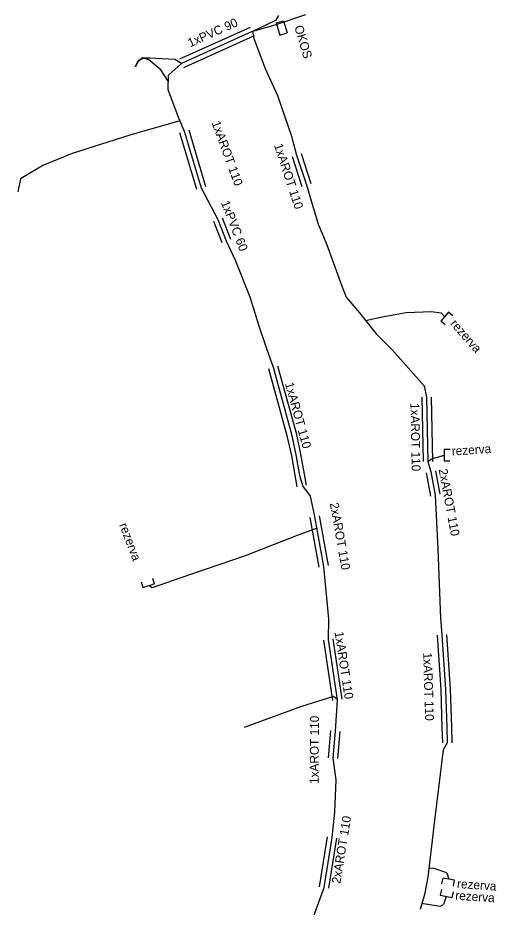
# Model space of a CAD drawing. Extents: x -651943 to -618711, y -1138561 to -1100552.
# Drawn here: x -649660.6 to -649620, y -1111655.5 to -1111579.9 of the extents above; entities that cross this region are included whole.
import ezdxf

# ---------------------------------------------------------------- set-up
doc = ezdxf.new("R2010")
doc.units = 0
doc.layers.add('KT trasa', color=7, linetype='Continuous')
doc.layers.add('KT zařízení', color=7, linetype='Continuous')

# ---------------------------------------------------------------- blocks, each defined once
blk = doc.blocks.new('TVREZ')
at = {"layer": 'KT zařízení'}
for p, q in [((-0.05, 0.05), (0, 0.05)), ((0, -0.05), (0, 0.05)), ((-0.05, -0.05), (0, -0.05))]:
    blk.add_line(p, q, dxfattribs=at)

msp = doc.modelspace()

# ---------------------------------------------------------------- linework, layer by layer
at = {"layer": 'KT trasa'}
for p, q in [((-649636.21, -1111579.64), (-649638.81, -1111580.53)), ((-649638.49, -1111579.69), (-649638.76, -1111580.11)), ((-649638.76, -1111580.11), (-649640.71, -1111581.07)), ((-649640.73, -1111581.07), (-649646.73, -1111583.77)), ((-649640.71, -1111581.07), (-649640.73, -1111581.07)), ((-649638.81, -1111580.53), (-649640.71, -1111581.07)), ((-649640.71, -1111581.07), (-649640.59, -1111581.66)), ((-649640.59, -1111581.66), (-649639.62, -1111584.21)), ((-649649.93, -1111583.31), (-649650.38, -1111583.51)), ((-649649.45, -1111583.31), (-649649.93, -1111583.31)), ((-649648.48, -1111584.31), (-649649.49, -1111583.45)), ((-649647.28, -1111583.44), (-649649.45, -1111583.31)), ((-649646.73, -1111583.77), (-649647.28, -1111583.44)), ((-649650.38, -1111583.51), (-649650.62, -1111584.05)), ((-649647.84, -1111584.78), (-649646.73, -1111583.77)), ((-649639.62, -1111584.21), (-649638.58, -1111586.49)), ((-649647.848, -1111585.271), (-649648.48, -1111584.31)), ((-649647.86, -1111586), (-649647.84, -1111584.78)), ((-649646.94, -1111588.43), (-649647.86, -1111586)), ((-649638.58, -1111586.49), (-649637.38, -1111589.95)), ((-649646.854, -1111588.634), (-649651.1, -1111589.86)), ((-649646.47, -1111589.54), (-649646.94, -1111588.43)), ((-649651.1, -1111589.86), (-649655.99, -1111591.43)), ((-649645.03, -1111594.36), (-649646.47, -1111589.54)), ((-649637.38, -1111589.95), (-649636.96, -1111591.56)), ((-649655.99, -1111591.43), (-649658.49, -1111592.44)), ((-649636.96, -1111591.56), (-649636.13, -1111594.09)), ((-649658.49, -1111592.44), (-649660.39, -1111593.57)), ((-649660.39, -1111593.57), (-649660.616, -1111594.666)), ((-649643.61, -1111597.05), (-649645.03, -1111594.36)), ((-649636.13, -1111594.09), (-649635.7, -1111595.53)), ((-649635.7, -1111595.53), (-649635.12, -1111597.42)), ((-649642.9, -1111598.88), (-649643.61, -1111597.05)), ((-649635.12, -1111597.42), (-649634.41, -1111599.11)), ((-649642.12, -1111600.58), (-649642.9, -1111598.88)), ((-649634.41, -1111599.11), (-649633.23, -1111602.39)), ((-649640.9, -1111603.63), (-649642.12, -1111600.58)), ((-649633.23, -1111602.39), (-649632.76, -1111603.64)), ((-649640.16, -1111606), (-649640.9, -1111603.63)), ((-649632.76, -1111603.64), (-649631.63, -1111604.97)), ((-649631.63, -1111604.97), (-649630.2, -1111606.73)), ((-649631.105, -1111605.616), (-649629.69, -1111605.3)), ((-649629.69, -1111605.3), (-649627.66, -1111604.94)), ((-649627.66, -1111604.94), (-649625.5, -1111604.85)), ((-649625.5, -1111604.85), (-649624.69, -1111604.95)), ((-649624.69, -1111604.95), (-649624.4, -1111605.28)), ((-649639.52, -1111607.94), (-649640.16, -1111606)), ((-649630.2, -1111606.73), (-649628.82, -1111608.14)), ((-649638.93, -1111609.61), (-649639.52, -1111607.94)), ((-649628.82, -1111608.14), (-649626.14, -1111611.15)), ((-649637.33, -1111615.41), (-649638.93, -1111609.61)), ((-649626.14, -1111611.15), (-649625.94, -1111612.13)), ((-649625.94, -1111612.13), (-649625.83, -1111617.59)), ((-649636.98, -1111617.03), (-649637.33, -1111615.41)), ((-649636.67, -1111618.77), (-649636.98, -1111617.03)), ((-649625.83, -1111617.59), (-649625.54, -1111617.38)), ((-649624.44, -1111617.07), (-649625.54, -1111617.38)), ((-649625.83, -1111617.59), (-649625.57, -1111618.47)), ((-649636.44, -1111619.65), (-649636.67, -1111618.77)), ((-649625.57, -1111618.47), (-649625.2, -1111620.45)), ((-649635.77, -1111620.53), (-649636.44, -1111619.65)), ((-649625.2, -1111620.45), (-649624.97, -1111625.05)), ((-649635.4, -1111622.27), (-649635.77, -1111620.53)), ((-649634.65, -1111626.51), (-649635.4, -1111622.27)), ((-649635.225, -1111623.257), (-649636.92, -1111623.88)), ((-649636.92, -1111623.88), (-649641.31, -1111625.6)), ((-649624.97, -1111625.05), (-649624.75, -1111630.9)), ((-649641.31, -1111625.6), (-649646.78, -1111627.48)), ((-649634.23, -1111630.95), (-649634.65, -1111626.51)), ((-649646.78, -1111627.48), (-649649.21, -1111628.33)), ((-649649.21, -1111628.33), (-649649.52, -1111628.13)), ((-649634.26, -1111632.72), (-649634.23, -1111630.95)), ((-649624.75, -1111630.9), (-649624.63, -1111632.32)), ((-649624.63, -1111632.32), (-649624.32, -1111636.96)), ((-649633.48, -1111637.85), (-649634.26, -1111632.72)), ((-649624.32, -1111636.96), (-649624.22, -1111640.18)), ((-649633.83, -1111637.57), (-649636.55, -1111638.41)), ((-649633.48, -1111637.85), (-649633.83, -1111637.57)), ((-649633.66, -1111640.49), (-649633.48, -1111637.85)), ((-649636.55, -1111638.41), (-649641.413, -1111640.183)), ((-649633.86, -1111642.79), (-649633.66, -1111640.49)), ((-649624.22, -1111640.18), (-649624.19, -1111641.49)), ((-649624.19, -1111641.49), (-649624.51, -1111642.09)), ((-649624.51, -1111642.09), (-649625.25, -1111648.08)), ((-649633.61, -1111644.63), (-649633.86, -1111642.79)), ((-649633.72, -1111647.38), (-649633.61, -1111644.63)), ((-649633.94, -1111649.54), (-649633.72, -1111647.38)), ((-649625.25, -1111648.08), (-649625.81, -1111652.91)), ((-649634.63, -1111653.79), (-649633.94, -1111649.54)), ((-649625.717, -1111652.109), (-649625.36, -1111652.15)), ((-649624.2, -1111652.55), (-649625.36, -1111652.15)), ((-649625.81, -1111652.91), (-649626.09, -1111654.39)), ((-649624.2, -1111652.55), (-649624.04, -1111653.08)), ((-649635.89, -1111657.27), (-649634.63, -1111653.79)), ((-649626.09, -1111654.39), (-649626.47, -1111655.65)), ((-649626.309, -1111655.117), (-649626.2, -1111655.15)), ((-649626.2, -1111655.15), (-649625.64, -1111655.23)), ((-649625.64, -1111655.23), (-649624.78, -1111655.37)), ((-649624.78, -1111655.37), (-649624.48, -1111655.22)), ((-649624.27, -1111654.54), (-649624.48, -1111655.22))]:
    msp.add_line(p, q, dxfattribs=at)
msp.add_lwpolyline([(-649649.49, -1111583.45), (-649650.03, -1111583.28), (-649650.5, -1111583.7), (-649650.68, -1111584.097)], dxfattribs=at)
at = {"layer": 'KT zařízení'}
for p, q in [((-649638.7, -1111580.31), (-649638.07, -1111580.14)), ((-649638.7, -1111580.31), (-649638.07, -1111580.14)), ((-649638.7, -1111580.31), (-649638.385, -1111581.366)), ((-649638.7, -1111580.31), (-649638.385, -1111581.366)), ((-649638.07, -1111580.14), (-649637.76, -1111581.18)), ((-649638.07, -1111580.14), (-649637.76, -1111581.18)), ((-649640.894, -1111580.705), (-649646.894, -1111583.405)), ((-649640.894, -1111580.705), (-649646.894, -1111583.405)), ((-649640.894, -1111580.705), (-649646.894, -1111583.405)), ((-649638.385, -1111581.366), (-649637.76, -1111581.18)), ((-649638.385, -1111581.366), (-649637.76, -1111581.18)), ((-649640.565, -1111581.434), (-649646.565, -1111584.134)), ((-649640.565, -1111581.434), (-649646.565, -1111584.134)), ((-649640.565, -1111581.434), (-649646.565, -1111584.134)), ((-649644.646, -1111594.245), (-649646.086, -1111589.425)), ((-649645.413, -1111594.474), (-649646.853, -1111589.654)), ((-649637.34, -1111591.684), (-649636.51, -1111594.214)), ((-649636.579, -1111591.435), (-649635.749, -1111593.965)), ((-649642.527, -1111598.735), (-649643.237, -1111596.905)), ((-649643.272, -1111599.024), (-649643.982, -1111597.194)), ((-649637.716, -1111615.512), (-649639.315, -1111609.716)), ((-649636.943, -1111615.307), (-649638.544, -1111609.503)), ((-649626.339, -1111612.138), (-649626.229, -1111617.598)), ((-649625.54, -1111612.121), (-649625.43, -1111617.581)), ((-649637.373, -1111617.101), (-649637.716, -1111615.512)), ((-649636.586, -1111616.958), (-649636.943, -1111615.307)), ((-649636.904, -1111619.733), (-649637.373, -1111617.101)), ((-649636.117, -1111619.592), (-649636.586, -1111616.958)), ((-649625.963, -1111618.543), (-649625.593, -1111620.523)), ((-649625.176, -1111618.396), (-649624.806, -1111620.376)), ((-649635.043, -1111626.579), (-649635.793, -1111622.339)), ((-649634.256, -1111626.44), (-649635.006, -1111622.2)), ((-649625.029, -1111632.346), (-649624.718, -1111636.998)), ((-649624.23, -1111632.293), (-649623.921, -1111636.921)), ((-649633.875, -1111637.91), (-649634.655, -1111632.78)), ((-649633.084, -1111637.789), (-649633.864, -1111632.659)), ((-649624.718, -1111636.998), (-649624.619, -1111640.2)), ((-649623.921, -1111636.921), (-649623.82, -1111640.159)), ((-649623.82, -1111640.159), (-649623.79, -1111641.48)), ((-649634.258, -1111642.755), (-649634.058, -1111640.455)), ((-649633.461, -1111642.824), (-649633.261, -1111640.524)), ((-649624.619, -1111640.2), (-649624.589, -1111641.499)), ((-649635.024, -1111653.725), (-649634.334, -1111649.475)), ((-649634.235, -1111653.854), (-649633.545, -1111649.604))]:
    msp.add_line(p, q, dxfattribs=at)

# ---------------------------------------------------------------- block references
for p, xscale, yscale, rotation in [((-649624.4, -1111605.28), 10.00001017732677, 10.000010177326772, 140.22271405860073), ((-649624.44, -1111617.07), 10.000022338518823, 10.000022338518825, 179.72465708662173), ((-649649.52, -1111628.13), 9.999996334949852, 9.99999633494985, -71.94016772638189), ((-649624.04, -1111653.08), 10.000013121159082, 10.000013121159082, 79.76493103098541), ((-649624.27, -1111654.54), 9.99998249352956, 9.999982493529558, -101.08650500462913)]:
    msp.add_blockref('TVREZ', p, dxfattribs=dict(at, xscale=xscale, yscale=yscale, rotation=rotation))

# ---------------------------------------------------------------- texts
for s, rotation, p in [('1xPVC 90', 24.22774, (-649645.986, -1111582.414)), ('1xPVC 90', 24.22774, (-649645.986, -1111582.414)), ('1xPVC 90', 24.22774, (-649645.986, -1111582.414)), ('OKOS', 286.59811, (-649637.162, -1111580.648)), ('OKOS', 286.59811, (-649637.162, -1111580.648)), ('1xAROT 110', 290.12267, (-649644.185, -1111588.807)), ('1xAROT 110', 288.16276, (-649638.888, -1111590.713)), ('1xPVC 60', 291.20516, (-649643.395, -1111595.59)), ('rezerva', 311.30861, (-649623.967, -1111605.916)), ('1xAROT 110', 285.42121, (-649637.956, -1111610.965)), ('1xAROT 110', 271.15416, (-649627.298, -1111612.631)), ('rezerva', 3.86622, (-649623.764, -1111617.088)), ('2xAROT 110', 280.58471, (-649624.907, -1111618.279)), ('2xAROT 110', 280.03111, (-649634.141, -1111621.145)), ('rezerva', 290.77433, (-649652.023, -1111622.976)), ('1xAROT 110', 278.64542, (-649633.734, -1111632.091)), ('1xAROT 110', 271.7866, (-649626.222, -1111633.833)), ('1xAROT 110', 89.68634, (-649635.093, -1111644.989)), ('2xAROT 110', 80.77832, (-649633.249, -1111653.494)), ('rezerva', 356.05481, (-649623.36, -1111653.82)), ('rezerva', 356.05481, (-649623.511, -1111654.814))]:
    msp.add_text(s, height=0.75, rotation=rotation, dxfattribs=at).set_placement(p)

doc.saveas('drawing.dxf')
